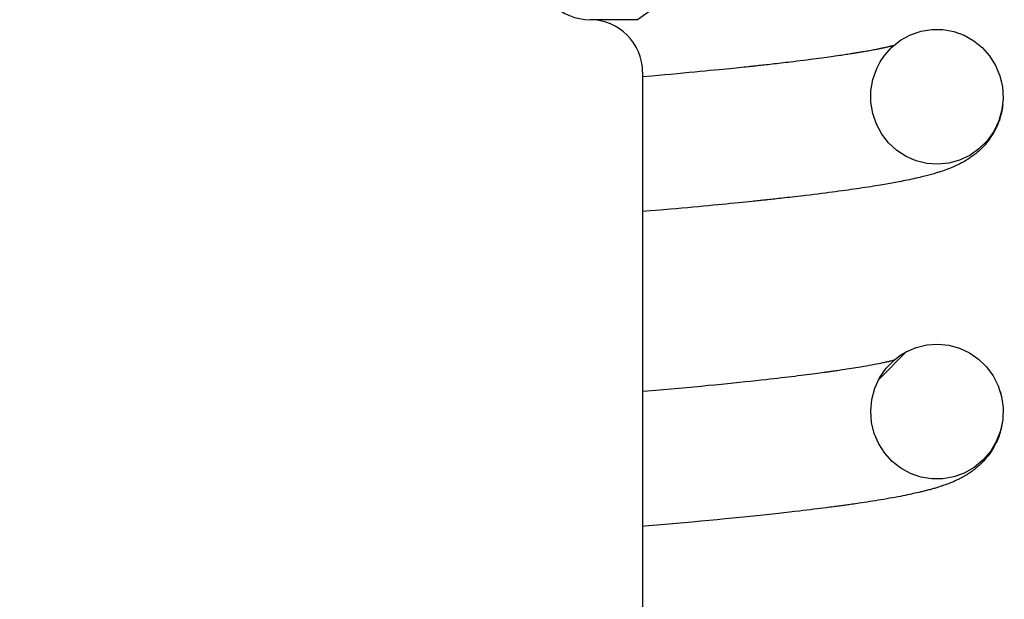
# Model space of a CAD drawing. Extents: x -169 to 7270, y -140 to 2984.
# Tile 388 of 656: x 1797.25 to 1797.835, y 972.97 to 973.314. Entities that reach past the tile are written whole.
import ezdxf

# ---------------------------------------------------------------- set-up
doc = ezdxf.new("R2010")
doc.units = 0
doc.header["$MEASUREMENT"] = 0
doc.header["$PDSIZE"] = 1
doc.layers.get('DEFPOINTS').update_dxf_attribs({"linetype": 'CONTINUOUS'})
doc.layers.add('DIM', color=3, linetype='CONTINUOUS')
doc.layers.add('SPILL-BUCKET', color=1, linetype='CONTINUOUS')
doc.styles.add('SIMPLEX', font='simplex')
doc.dimstyles.new('DIM64', dxfattribs={"dimscale": 64, "dimtxt": 0.09375, "dimasz": 0.09375, "dimexe": 0.0625, "dimexo": 0.0625, "dimgap": 0.046875, "dimtad": 1, "dimdec": 4, "dimzin": 3, "dimdsep": 46, "dimlunit": 4, "dimtxsty": 'SIMPLEX', "dimcen": 0, "dimclrd": 256, "dimclre": 256, "dimclrt": 256, "dimadec": 0, "dimazin": 0, "dimtfac": 1, "dimtdec": 4, "dimtmove": 0, "dimatfit": 3, "dimfxl": 1, "dimfrac": 2, "dimtolj": 1, "dimtzin": 0, "dimarcsym": 0})

# ---------------------------------------------------------------- blocks, each defined once
blk = doc.blocks.new('*D113')
at = {"layer": 'DEFPOINTS', "color": 0, "transparency": 16777216}
for p in [(1368.54722, 978.29596), (2031.77254, 978.01471), (1368.54722, 700.52328)]:
    blk.add_point(p, dxfattribs=at)
at = {"layer": 'DIM', "lineweight": -2, "transparency": 16777216}
for p, q in [((1368.54722, 974.29596), (1368.54722, 696.52328)), ((2031.77254, 974.01471), (2031.77254, 696.52328)), ((2025.77254, 700.52328), (1374.54722, 700.52328))]:
    blk.add_line(p, q, dxfattribs=at)
at = {"layer": 'DIM', "transparency": 16777216}
for points in [[(1374.54722, 701.52328), (1374.54722, 699.52328), (1368.54722, 700.52328)], [(2025.77254, 701.52328), (2025.77254, 699.52328), (2031.77254, 700.52328)]]:
    blk.add_solid(points, dxfattribs=at)
at = {"layer": 'DIM', "transparency": 16777216, "insert": (1700.15988, 708.09471), "char_height": 6, "attachment_point": 5, "style": 'SIMPLEX'}
blk.add_mtext('\\A1;55\'-3 1/4" (F.V. TANK SLAB)', dxfattribs=at)

msp = doc.modelspace()

# ---------------------------------------------------------------- linework, layer by layer
at = {"layer": 'SPILL-BUCKET', "linetype": 'Continuous'}
for p, q in [((1797.716, 973.38335), (1797.61681, 973.3139)), ((1797.61681, 973.3139), (1797.5887, 973.3139))]:
    msp.add_line(p, q, dxfattribs=at)
at = {"layer": 'SPILL-BUCKET', "color": 7, "linetype": 'Continuous'}
for p, q in [((1797.7732, 973.30166), (1797.77902, 973.30486)), ((1797.77902, 973.30486), (1797.78531, 973.30703)), ((1797.78531, 973.30703), (1797.79179, 973.30808)), ((1797.79179, 973.30808), (1797.79835, 973.30802)), ((1797.79835, 973.30802), (1797.80476, 973.30686)), ((1797.80476, 973.30686), (1797.81089, 973.30466)), ((1797.81089, 973.30466), (1797.81658, 973.30144)), ((1797.768, 973.29752), (1797.7732, 973.30166)), ((1797.7681, 973.29844), (1797.76855, 973.29855)), ((1797.76855, 973.29855), (1797.76899, 973.29866)), ((1797.76899, 973.29866), (1797.76947, 973.29879)), ((1797.81658, 973.30144), (1797.82166, 973.29734)), ((1797.73559, 973.29256), (1797.7368, 973.29275)), ((1797.7368, 973.29275), (1797.73788, 973.2929)), ((1797.73788, 973.2929), (1797.73894, 973.29306)), ((1797.73894, 973.29306), (1797.7399, 973.29321)), ((1797.7399, 973.29321), (1797.74084, 973.29335)), ((1797.74084, 973.29335), (1797.74171, 973.29348)), ((1797.74171, 973.29348), (1797.74257, 973.29362)), ((1797.74257, 973.29362), (1797.74336, 973.29374)), ((1797.74336, 973.29374), (1797.74414, 973.29386)), ((1797.74414, 973.29386), (1797.74462, 973.29394)), ((1797.74462, 973.29394), (1797.74509, 973.29401)), ((1797.74509, 973.29401), (1797.74554, 973.29408)), ((1797.74554, 973.29408), (1797.74598, 973.29415)), ((1797.74598, 973.29415), (1797.74639, 973.29422)), ((1797.74639, 973.29422), (1797.7468, 973.29429)), ((1797.7468, 973.29429), (1797.74718, 973.29435)), ((1797.74718, 973.29435), (1797.74756, 973.29441)), ((1797.74756, 973.29441), (1797.74801, 973.29449)), ((1797.74801, 973.29449), (1797.74845, 973.29456)), ((1797.74845, 973.29456), (1797.74899, 973.29465)), ((1797.74899, 973.29465), (1797.74953, 973.29474)), ((1797.74953, 973.29474), (1797.75017, 973.29485)), ((1797.75017, 973.29485), (1797.75081, 973.29496)), ((1797.75081, 973.29496), (1797.75154, 973.29509)), ((1797.75154, 973.29509), (1797.75227, 973.29521)), ((1797.75227, 973.29521), (1797.75308, 973.29536)), ((1797.75308, 973.29536), (1797.75389, 973.2955)), ((1797.75389, 973.2955), (1797.75477, 973.29566)), ((1797.75477, 973.29566), (1797.75563, 973.29582)), ((1797.75563, 973.29582), (1797.75644, 973.29597)), ((1797.75644, 973.29597), (1797.75723, 973.29612)), ((1797.75723, 973.29612), (1797.75792, 973.29625)), ((1797.75792, 973.29625), (1797.7586, 973.29638)), ((1797.7586, 973.29638), (1797.75916, 973.29649)), ((1797.75916, 973.29649), (1797.75972, 973.2966)), ((1797.75972, 973.2966), (1797.76019, 973.29669)), ((1797.76019, 973.29669), (1797.76066, 973.29679)), ((1797.76066, 973.29679), (1797.76106, 973.29687)), ((1797.76106, 973.29687), (1797.76145, 973.29695)), ((1797.76145, 973.29695), (1797.7618, 973.29702)), ((1797.7618, 973.29702), (1797.76215, 973.2971)), ((1797.76215, 973.2971), (1797.76254, 973.29718)), ((1797.76254, 973.29718), (1797.76292, 973.29726)), ((1797.76292, 973.29726), (1797.76345, 973.29737)), ((1797.76345, 973.29737), (1797.76396, 973.29748)), ((1797.76357, 973.29257), (1797.768, 973.29752)), ((1797.76396, 973.29748), (1797.76453, 973.29761)), ((1797.76453, 973.29761), (1797.76508, 973.29773)), ((1797.76508, 973.29773), (1797.76562, 973.29785)), ((1797.76562, 973.29785), (1797.76615, 973.29797)), ((1797.76615, 973.29797), (1797.76666, 973.29809)), ((1797.76666, 973.29809), (1797.76715, 973.29821)), ((1797.76715, 973.29821), (1797.76763, 973.29833)), ((1797.76763, 973.29833), (1797.7681, 973.29844)), ((1797.82166, 973.29734), (1797.82605, 973.29238)), ((1797.68839, 973.28673), (1797.68925, 973.28682)), ((1797.68925, 973.28682), (1797.69011, 973.28691)), ((1797.69011, 973.28691), (1797.69116, 973.28703)), ((1797.69116, 973.28703), (1797.69221, 973.28714)), ((1797.69221, 973.28714), (1797.69333, 973.28727)), ((1797.69333, 973.28727), (1797.69446, 973.28739)), ((1797.69446, 973.28739), (1797.69571, 973.28753)), ((1797.69571, 973.28753), (1797.69695, 973.28767)), ((1797.69695, 973.28767), (1797.69825, 973.28782)), ((1797.69825, 973.28782), (1797.69953, 973.28797)), ((1797.69953, 973.28797), (1797.70087, 973.28812)), ((1797.70087, 973.28812), (1797.7022, 973.28827)), ((1797.7022, 973.28827), (1797.70357, 973.28843)), ((1797.70357, 973.28843), (1797.70494, 973.28859)), ((1797.70494, 973.28859), (1797.70634, 973.28876)), ((1797.70634, 973.28876), (1797.70774, 973.28892)), ((1797.70774, 973.28892), (1797.70968, 973.28916)), ((1797.70968, 973.28916), (1797.7116, 973.28939)), ((1797.7116, 973.28939), (1797.71359, 973.28963)), ((1797.71359, 973.28963), (1797.71556, 973.28988)), ((1797.71556, 973.28988), (1797.71752, 973.29013)), ((1797.71752, 973.29013), (1797.71945, 973.29037)), ((1797.71945, 973.29037), (1797.72125, 973.2906)), ((1797.72125, 973.2906), (1797.72302, 973.29083)), ((1797.72302, 973.29083), (1797.72466, 973.29105)), ((1797.72466, 973.29105), (1797.72628, 973.29127)), ((1797.72628, 973.29127), (1797.72778, 973.29147)), ((1797.72778, 973.29147), (1797.72925, 973.29167)), ((1797.72925, 973.29167), (1797.7306, 973.29186)), ((1797.7306, 973.29186), (1797.73194, 973.29204)), ((1797.73194, 973.29204), (1797.73315, 973.29222)), ((1797.73315, 973.29222), (1797.73435, 973.29239)), ((1797.73435, 973.29239), (1797.73559, 973.29256)), ((1797.75901, 973.2849), (1797.76108, 973.28886)), ((1797.76108, 973.28886), (1797.76357, 973.29257)), ((1797.82605, 973.29238), (1797.82957, 973.28676)), ((1797.61993, 973.28267), (1797.61993, 971.7722)), ((1797.62549, 973.28064), (1797.62927, 973.28097)), ((1797.62927, 973.28097), (1797.63302, 973.28131)), ((1797.63302, 973.28131), (1797.63675, 973.28164)), ((1797.63675, 973.28164), (1797.64044, 973.28198)), ((1797.64044, 973.28198), (1797.64405, 973.28231)), ((1797.64405, 973.28231), (1797.64762, 973.28264)), ((1797.64762, 973.28264), (1797.65091, 973.28295)), ((1797.65091, 973.28295), (1797.65416, 973.28326)), ((1797.65416, 973.28326), (1797.65711, 973.28354)), ((1797.65711, 973.28354), (1797.66004, 973.28383)), ((1797.66004, 973.28383), (1797.66269, 973.28408)), ((1797.66269, 973.28408), (1797.66532, 973.28434)), ((1797.66532, 973.28434), (1797.66754, 973.28456)), ((1797.66754, 973.28456), (1797.66975, 973.28479)), ((1797.66975, 973.28479), (1797.67172, 973.28498)), ((1797.67172, 973.28498), (1797.67368, 973.28518)), ((1797.67368, 973.28518), (1797.6754, 973.28536)), ((1797.6754, 973.28536), (1797.67712, 973.28554)), ((1797.67712, 973.28554), (1797.67861, 973.28569)), ((1797.67861, 973.28569), (1797.68009, 973.28584)), ((1797.68009, 973.28584), (1797.68135, 973.28598)), ((1797.68135, 973.28598), (1797.68261, 973.28611)), ((1797.68261, 973.28611), (1797.68317, 973.28617)), ((1797.68317, 973.28617), (1797.68372, 973.28623)), ((1797.68372, 973.28623), (1797.68425, 973.28628)), ((1797.68425, 973.28628), (1797.68477, 973.28634)), ((1797.68477, 973.28634), (1797.68533, 973.2864)), ((1797.68533, 973.2864), (1797.68588, 973.28646)), ((1797.68588, 973.28646), (1797.68647, 973.28652)), ((1797.68647, 973.28652), (1797.68706, 973.28658)), ((1797.68706, 973.28658), (1797.68773, 973.28666)), ((1797.68773, 973.28666), (1797.68839, 973.28673)), ((1797.75673, 973.27842), (1797.75901, 973.2849)), ((1797.82957, 973.28676), (1797.83214, 973.28054)), ((1797.61997, 973.28015), (1797.62549, 973.28064)), ((1797.75555, 973.27165), (1797.75673, 973.27842)), ((1797.83214, 973.28054), (1797.83367, 973.27398)), ((1797.83276, 973.27839), (1797.83291, 973.27781)), ((1797.75554, 973.26484), (1797.75555, 973.27165)), ((1797.83367, 973.27398), (1797.83407, 973.26715)), ((1797.75665, 973.25811), (1797.75554, 973.26484)), ((1797.83407, 973.26715), (1797.83334, 973.26035)), ((1797.75883, 973.25178), (1797.75665, 973.25811)), ((1797.83334, 973.26035), (1797.83147, 973.25375)), ((1797.83307, 973.25876), (1797.83273, 973.25737)), ((1797.8334, 973.26045), (1797.83307, 973.25876)), ((1797.83368, 973.26216), (1797.8334, 973.26045)), ((1797.83382, 973.26333), (1797.83368, 973.26216)), ((1797.76202, 973.24589), (1797.75883, 973.25178)), ((1797.83147, 973.25375), (1797.82851, 973.24755)), ((1797.8309, 973.25187), (1797.83064, 973.25125)), ((1797.83113, 973.25243), (1797.8309, 973.25187)), ((1797.83136, 973.25302), (1797.83113, 973.25243)), ((1797.83159, 973.25366), (1797.83136, 973.25302)), ((1797.83182, 973.25432), (1797.83159, 973.25366)), ((1797.8321, 973.25516), (1797.83182, 973.25432)), ((1797.83236, 973.25602), (1797.8321, 973.25516)), ((1797.83273, 973.25737), (1797.83236, 973.25602)), ((1797.76607, 973.2407), (1797.76202, 973.24589)), ((1797.82851, 973.24755), (1797.82456, 973.24198)), ((1797.82841, 973.24677), (1797.82764, 973.24549)), ((1797.82912, 973.24805), (1797.82841, 973.24677)), ((1797.8298, 973.2494), (1797.82912, 973.24805)), ((1797.83009, 973.25001), (1797.8298, 973.2494)), ((1797.83039, 973.25065), (1797.83009, 973.25001)), ((1797.83064, 973.25125), (1797.83039, 973.25065)), ((1797.77091, 973.23624), (1797.76607, 973.2407)), ((1797.82456, 973.24198), (1797.81972, 973.23716)), ((1797.82426, 973.24076), (1797.82333, 973.23968)), ((1797.82516, 973.2419), (1797.82426, 973.24076)), ((1797.82602, 973.24305), (1797.82516, 973.2419)), ((1797.82684, 973.24424), (1797.82602, 973.24305)), ((1797.82764, 973.24549), (1797.82684, 973.24424)), ((1797.77638, 973.23269), (1797.77091, 973.23624)), ((1797.81972, 973.23716), (1797.81422, 973.2333)), ((1797.81798, 973.2345), (1797.8173, 973.23395)), ((1797.81878, 973.23518), (1797.81798, 973.2345)), ((1797.8196, 973.23589), (1797.81878, 973.23518)), ((1797.82047, 973.2367), (1797.8196, 973.23589)), ((1797.82135, 973.23755), (1797.82047, 973.2367)), ((1797.82234, 973.23858), (1797.82135, 973.23755)), ((1797.82333, 973.23968), (1797.82234, 973.23858)), ((1797.78235, 973.23009), (1797.77638, 973.23269)), ((1797.78869, 973.22853), (1797.78235, 973.23009)), ((1797.79519, 973.22805), (1797.78869, 973.22853)), ((1797.80177, 973.2287), (1797.79519, 973.22805)), ((1797.80813, 973.23044), (1797.80177, 973.2287)), ((1797.81422, 973.2333), (1797.80813, 973.23044)), ((1797.80881, 973.22852), (1797.80823, 973.22822)), ((1797.80941, 973.22883), (1797.80881, 973.22852)), ((1797.81002, 973.22916), (1797.80941, 973.22883)), ((1797.81063, 973.2295), (1797.81002, 973.22916)), ((1797.81125, 973.22986), (1797.81063, 973.2295)), ((1797.8118, 973.23018), (1797.81125, 973.22986)), ((1797.81234, 973.23051), (1797.8118, 973.23018)), ((1797.8128, 973.23079), (1797.81234, 973.23051)), ((1797.81327, 973.23109), (1797.8128, 973.23079)), ((1797.8138, 973.23143), (1797.81327, 973.23109)), ((1797.81435, 973.2318), (1797.8138, 973.23143)), ((1797.81489, 973.23217), (1797.81435, 973.2318)), ((1797.81544, 973.23256), (1797.81489, 973.23217)), ((1797.81603, 973.23299), (1797.81544, 973.23256)), ((1797.81663, 973.23343), (1797.81603, 973.23299)), ((1797.8173, 973.23395), (1797.81663, 973.23343)), ((1797.79383, 973.22269), (1797.79304, 973.22246)), ((1797.7945, 973.22289), (1797.79383, 973.22269)), ((1797.79516, 973.22309), (1797.7945, 973.22289)), ((1797.7957, 973.22326), (1797.79516, 973.22309)), ((1797.79624, 973.22343), (1797.7957, 973.22326)), ((1797.79712, 973.22372), (1797.79624, 973.22343)), ((1797.798, 973.22401), (1797.79712, 973.22372)), ((1797.79899, 973.22435), (1797.798, 973.22401)), ((1797.79997, 973.2247), (1797.79899, 973.22435)), ((1797.80108, 973.22511), (1797.79997, 973.2247)), ((1797.80219, 973.22553), (1797.80108, 973.22511)), ((1797.80321, 973.22594), (1797.80219, 973.22553)), ((1797.80424, 973.22637), (1797.80321, 973.22594)), ((1797.8054, 973.22687), (1797.80424, 973.22637)), ((1797.80658, 973.22742), (1797.8054, 973.22687)), ((1797.80712, 973.22767), (1797.80658, 973.22742)), ((1797.80766, 973.22794), (1797.80712, 973.22767)), ((1797.80823, 973.22822), (1797.80766, 973.22794)), ((1797.7668, 973.21663), (1797.76574, 973.21645)), ((1797.76789, 973.21682), (1797.7668, 973.21663)), ((1797.76896, 973.21702), (1797.76789, 973.21682)), ((1797.77007, 973.21723), (1797.76896, 973.21702)), ((1797.77117, 973.21743), (1797.77007, 973.21723)), ((1797.77233, 973.21765), (1797.77117, 973.21743)), ((1797.77348, 973.21787), (1797.77233, 973.21765)), ((1797.7747, 973.21811), (1797.77348, 973.21787)), ((1797.77591, 973.21836), (1797.7747, 973.21811)), ((1797.7772, 973.21862), (1797.77591, 973.21836)), ((1797.77847, 973.21888), (1797.7772, 973.21862)), ((1797.77977, 973.21916), (1797.77847, 973.21888)), ((1797.78105, 973.21944), (1797.77977, 973.21916)), ((1797.78228, 973.21972), (1797.78105, 973.21944)), ((1797.78349, 973.21999), (1797.78228, 973.21972)), ((1797.78454, 973.22024), (1797.78349, 973.21999)), ((1797.78558, 973.22049), (1797.78454, 973.22024)), ((1797.78654, 973.22072), (1797.78558, 973.22049)), ((1797.78748, 973.22096), (1797.78654, 973.22072)), ((1797.78836, 973.22118), (1797.78748, 973.22096)), ((1797.78924, 973.22141), (1797.78836, 973.22118)), ((1797.78996, 973.2216), (1797.78924, 973.22141)), ((1797.79067, 973.22179), (1797.78996, 973.2216)), ((1797.79146, 973.22201), (1797.79067, 973.22179)), ((1797.79224, 973.22223), (1797.79146, 973.22201)), ((1797.79304, 973.22246), (1797.79224, 973.22223)), ((1797.72853, 973.21095), (1797.72631, 973.21067)), ((1797.73061, 973.21122), (1797.72853, 973.21095)), ((1797.73266, 973.21148), (1797.73061, 973.21122)), ((1797.73459, 973.21173), (1797.73266, 973.21148)), ((1797.73649, 973.21199), (1797.73459, 973.21173)), ((1797.73841, 973.21225), (1797.73649, 973.21199)), ((1797.74031, 973.21251), (1797.73841, 973.21225)), ((1797.74199, 973.21274), (1797.74031, 973.21251)), ((1797.74365, 973.21298), (1797.74199, 973.21274)), ((1797.74534, 973.21322), (1797.74365, 973.21298)), ((1797.74701, 973.21346), (1797.74534, 973.21322)), ((1797.74872, 973.21371), (1797.74701, 973.21346)), ((1797.75041, 973.21396), (1797.74872, 973.21371)), ((1797.75213, 973.21422), (1797.75041, 973.21396)), ((1797.75382, 973.21448), (1797.75213, 973.21422)), ((1797.75541, 973.21473), (1797.75382, 973.21448)), ((1797.75699, 973.21498), (1797.75541, 973.21473)), ((1797.75843, 973.21521), (1797.75699, 973.21498)), ((1797.75986, 973.21544), (1797.75843, 973.21521)), ((1797.76115, 973.21566), (1797.75986, 973.21544)), ((1797.76243, 973.21587), (1797.76115, 973.21566)), ((1797.76356, 973.21607), (1797.76243, 973.21587)), ((1797.76468, 973.21626), (1797.76356, 973.21607)), ((1797.76574, 973.21645), (1797.76468, 973.21626)), ((1797.67682, 973.20515), (1797.67441, 973.20491)), ((1797.67897, 973.20537), (1797.67682, 973.20515)), ((1797.6811, 973.20559), (1797.67897, 973.20537)), ((1797.68298, 973.20578), (1797.6811, 973.20559)), ((1797.68485, 973.20597), (1797.68298, 973.20578)), ((1797.68591, 973.20608), (1797.68485, 973.20597)), ((1797.68696, 973.20619), (1797.68591, 973.20608)), ((1797.68792, 973.20629), (1797.68696, 973.20619)), ((1797.68887, 973.20639), (1797.68792, 973.20629)), ((1797.68973, 973.20648), (1797.68887, 973.20639)), ((1797.69058, 973.20657), (1797.68973, 973.20648)), ((1797.69134, 973.20665), (1797.69058, 973.20657)), ((1797.69209, 973.20673), (1797.69134, 973.20665)), ((1797.69284, 973.20681), (1797.69209, 973.20673)), ((1797.69358, 973.20689), (1797.69284, 973.20681)), ((1797.6945, 973.20699), (1797.69358, 973.20689)), ((1797.69541, 973.20708), (1797.6945, 973.20699)), ((1797.69642, 973.20719), (1797.69541, 973.20708)), ((1797.69743, 973.2073), (1797.69642, 973.20719)), ((1797.69849, 973.20742), (1797.69743, 973.2073)), ((1797.69954, 973.20753), (1797.69849, 973.20742)), ((1797.70066, 973.20765), (1797.69954, 973.20753)), ((1797.70176, 973.20778), (1797.70066, 973.20765)), ((1797.70305, 973.20792), (1797.70176, 973.20778)), ((1797.70432, 973.20806), (1797.70305, 973.20792)), ((1797.70577, 973.20822), (1797.70432, 973.20806)), ((1797.70721, 973.20839), (1797.70577, 973.20822)), ((1797.70883, 973.20857), (1797.70721, 973.20839)), ((1797.71043, 973.20876), (1797.70883, 973.20857)), ((1797.7122, 973.20896), (1797.71043, 973.20876)), ((1797.71396, 973.20917), (1797.7122, 973.20896)), ((1797.7166, 973.20948), (1797.71396, 973.20917)), ((1797.7192, 973.20979), (1797.7166, 973.20948)), ((1797.72164, 973.21009), (1797.7192, 973.20979)), ((1797.72405, 973.21038), (1797.72164, 973.21009)), ((1797.72631, 973.21067), (1797.72405, 973.21038)), ((1797.62442, 973.2003), (1797.61996, 973.19991)), ((1797.6305, 973.20083), (1797.62442, 973.2003)), ((1797.63651, 973.20136), (1797.6305, 973.20083)), ((1797.63986, 973.20166), (1797.63651, 973.20136)), ((1797.64318, 973.20196), (1797.63986, 973.20166)), ((1797.64649, 973.20226), (1797.64318, 973.20196)), ((1797.64978, 973.20256), (1797.64649, 973.20226)), ((1797.65294, 973.20285), (1797.64978, 973.20256)), ((1797.65608, 973.20315), (1797.65294, 973.20285)), ((1797.65899, 973.20342), (1797.65608, 973.20315)), ((1797.66187, 973.20369), (1797.65899, 973.20342)), ((1797.66453, 973.20395), (1797.66187, 973.20369)), ((1797.66716, 973.2042), (1797.66453, 973.20395)), ((1797.66958, 973.20444), (1797.66716, 973.2042)), ((1797.67198, 973.20467), (1797.66958, 973.20444)), ((1797.67441, 973.20491), (1797.67198, 973.20467)), ((1797.77649, 973.11669), (1797.78249, 973.11926)), ((1797.78249, 973.11926), (1797.78883, 973.1208)), ((1797.78883, 973.1208), (1797.79535, 973.12125)), ((1797.79535, 973.12125), (1797.80185, 973.1206)), ((1797.80185, 973.1206), (1797.80813, 973.11886)), ((1797.80813, 973.11886), (1797.81403, 973.11611)), ((1797.77673, 973.11679), (1797.76026, 973.10032)), ((1797.76458, 973.10691), (1797.76935, 973.1118)), ((1797.767, 973.11124), (1797.76754, 973.11137)), ((1797.76754, 973.11137), (1797.76806, 973.1115)), ((1797.76806, 973.1115), (1797.76843, 973.11159)), ((1797.76843, 973.11159), (1797.76878, 973.11168)), ((1797.76878, 973.11168), (1797.76939, 973.11183)), ((1797.76935, 973.1118), (1797.77278, 973.11444)), ((1797.77278, 973.11444), (1797.77649, 973.11669)), ((1797.81403, 973.11611), (1797.81942, 973.11238)), ((1797.81942, 973.11238), (1797.82413, 973.10783)), ((1797.73415, 973.10543), (1797.73497, 973.10554)), ((1797.73497, 973.10554), (1797.73577, 973.10566)), ((1797.73577, 973.10566), (1797.73663, 973.10578)), ((1797.73663, 973.10578), (1797.73748, 973.10591)), ((1797.73748, 973.10591), (1797.73874, 973.1061)), ((1797.73874, 973.1061), (1797.73997, 973.10628)), ((1797.73997, 973.10628), (1797.7413, 973.10648)), ((1797.7413, 973.10648), (1797.7426, 973.10668)), ((1797.7426, 973.10668), (1797.74396, 973.1069)), ((1797.74396, 973.1069), (1797.74529, 973.10711)), ((1797.74529, 973.10711), (1797.74659, 973.10732)), ((1797.74659, 973.10732), (1797.74787, 973.10753)), ((1797.74787, 973.10753), (1797.74963, 973.10782)), ((1797.74963, 973.10782), (1797.75135, 973.10812)), ((1797.75135, 973.10812), (1797.75299, 973.10841)), ((1797.75299, 973.10841), (1797.75459, 973.10869)), ((1797.75459, 973.10869), (1797.75611, 973.10897)), ((1797.75611, 973.10897), (1797.75759, 973.10925)), ((1797.75759, 973.10925), (1797.75894, 973.10951)), ((1797.75894, 973.10951), (1797.76024, 973.10977)), ((1797.76024, 973.10977), (1797.7614, 973.11001)), ((1797.7607, 973.10129), (1797.76458, 973.10691)), ((1797.7614, 973.11001), (1797.76252, 973.11024)), ((1797.76252, 973.11024), (1797.76317, 973.11037)), ((1797.76317, 973.11037), (1797.7638, 973.11051)), ((1797.7638, 973.11051), (1797.76439, 973.11064)), ((1797.76439, 973.11064), (1797.76496, 973.11077)), ((1797.76496, 973.11077), (1797.76549, 973.11089)), ((1797.76549, 973.11089), (1797.76601, 973.11101)), ((1797.76601, 973.11101), (1797.76651, 973.11112)), ((1797.76651, 973.11112), (1797.767, 973.11124)), ((1797.82413, 973.10783), (1797.82807, 973.10247)), ((1797.68401, 973.09932), (1797.68717, 973.09966)), ((1797.68717, 973.09966), (1797.69016, 973.09999)), ((1797.69016, 973.09999), (1797.69311, 973.10031)), ((1797.69311, 973.10031), (1797.69549, 973.10057)), ((1797.69549, 973.10057), (1797.69784, 973.10084)), ((1797.69784, 973.10084), (1797.70007, 973.10109)), ((1797.70007, 973.10109), (1797.70228, 973.10135)), ((1797.70228, 973.10135), (1797.70438, 973.10159)), ((1797.70438, 973.10159), (1797.70645, 973.10184)), ((1797.70645, 973.10184), (1797.70842, 973.10207)), ((1797.70842, 973.10207), (1797.71036, 973.1023)), ((1797.71036, 973.1023), (1797.7122, 973.10253)), ((1797.7122, 973.10253), (1797.71402, 973.10275)), ((1797.71402, 973.10275), (1797.71571, 973.10296)), ((1797.71571, 973.10296), (1797.71738, 973.10317)), ((1797.71738, 973.10317), (1797.71913, 973.1034)), ((1797.71913, 973.1034), (1797.72087, 973.10362)), ((1797.72087, 973.10362), (1797.72239, 973.10382)), ((1797.72239, 973.10382), (1797.72389, 973.10401)), ((1797.72389, 973.10401), (1797.72518, 973.10418)), ((1797.72518, 973.10418), (1797.72646, 973.10436)), ((1797.72646, 973.10436), (1797.72754, 973.1045)), ((1797.72754, 973.1045), (1797.72861, 973.10465)), ((1797.72861, 973.10465), (1797.72899, 973.1047)), ((1797.72899, 973.1047), (1797.72937, 973.10475)), ((1797.72937, 973.10475), (1797.72979, 973.10481)), ((1797.72979, 973.10481), (1797.73022, 973.10487)), ((1797.73022, 973.10487), (1797.73077, 973.10495)), ((1797.73077, 973.10495), (1797.73131, 973.10502)), ((1797.73131, 973.10502), (1797.73198, 973.10512)), ((1797.73198, 973.10512), (1797.73264, 973.10521)), ((1797.73264, 973.10521), (1797.7334, 973.10532)), ((1797.7334, 973.10532), (1797.73415, 973.10543)), ((1797.75783, 973.09504), (1797.7607, 973.10129)), ((1797.82807, 973.10247), (1797.83108, 973.09654)), ((1797.62287, 973.09347), (1797.62757, 973.09388)), ((1797.62757, 973.09388), (1797.63223, 973.0943)), ((1797.63223, 973.0943), (1797.63686, 973.09472)), ((1797.63686, 973.09472), (1797.64144, 973.09513)), ((1797.64144, 973.09513), (1797.64594, 973.09555)), ((1797.64594, 973.09555), (1797.65038, 973.09597)), ((1797.65038, 973.09597), (1797.65462, 973.09637)), ((1797.65462, 973.09637), (1797.6588, 973.09677)), ((1797.6588, 973.09677), (1797.66278, 973.09716)), ((1797.66278, 973.09716), (1797.66671, 973.09755)), ((1797.66671, 973.09755), (1797.67037, 973.09791)), ((1797.67037, 973.09791), (1797.67399, 973.09828)), ((1797.67399, 973.09828), (1797.67742, 973.09863)), ((1797.67742, 973.09863), (1797.6808, 973.09898)), ((1797.6808, 973.09898), (1797.68401, 973.09932)), ((1797.75604, 973.0884), (1797.75783, 973.09504)), ((1797.83108, 973.09654), (1797.8331, 973.09007)), ((1797.61996, 973.09322), (1797.62287, 973.09347)), ((1797.75541, 973.08159), (1797.75604, 973.0884)), ((1797.83231, 973.09306), (1797.83246, 973.09256)), ((1797.83246, 973.09256), (1797.83261, 973.09197)), ((1797.83261, 973.09197), (1797.83272, 973.09153)), ((1797.8331, 973.09007), (1797.83403, 973.08337)), ((1797.83403, 973.08337), (1797.83382, 973.07652)), ((1797.75591, 973.07477), (1797.75541, 973.08159)), ((1797.83382, 973.07652), (1797.83247, 973.06981)), ((1797.83382, 973.07643), (1797.83372, 973.07558)), ((1797.75752, 973.06824), (1797.75591, 973.07477)), ((1797.83288, 973.07103), (1797.8326, 973.06993)), ((1797.83312, 973.07208), (1797.83288, 973.07103)), ((1797.83334, 973.07314), (1797.83312, 973.07208)), ((1797.83355, 973.07436), (1797.83334, 973.07314)), ((1797.83372, 973.07558), (1797.83355, 973.07436)), ((1797.76018, 973.06205), (1797.75752, 973.06824)), ((1797.83247, 973.06981), (1797.83, 973.0634)), ((1797.83088, 973.06488), (1797.83044, 973.06384)), ((1797.83127, 973.06586), (1797.83088, 973.06488)), ((1797.83165, 973.06688), (1797.83127, 973.06586)), ((1797.83198, 973.06785), (1797.83165, 973.06688)), ((1797.83229, 973.06885), (1797.83198, 973.06785)), ((1797.8326, 973.06993), (1797.83229, 973.06885)), ((1797.76376, 973.0565), (1797.76018, 973.06205)), ((1797.83, 973.0634), (1797.82648, 973.0575)), ((1797.82832, 973.05968), (1797.82748, 973.05829)), ((1797.82918, 973.06123), (1797.82832, 973.05968)), ((1797.82999, 973.06285), (1797.82918, 973.06123)), ((1797.83044, 973.06384), (1797.82999, 973.06285)), ((1797.76821, 973.0516), (1797.76376, 973.0565)), ((1797.82648, 973.0575), (1797.82205, 973.05234)), ((1797.82409, 973.05362), (1797.82326, 973.05266)), ((1797.8249, 973.05463), (1797.82409, 973.05362)), ((1797.82576, 973.05576), (1797.8249, 973.05463)), ((1797.82659, 973.05694), (1797.82576, 973.05576)), ((1797.82748, 973.05829), (1797.82659, 973.05694)), ((1797.77334, 973.04757), (1797.76821, 973.0516)), ((1797.77907, 973.04444), (1797.77334, 973.04757)), ((1797.81681, 973.04801), (1797.81099, 973.0447)), ((1797.82205, 973.05234), (1797.81681, 973.04801)), ((1797.81739, 973.04709), (1797.81708, 973.04685)), ((1797.81774, 973.04738), (1797.81739, 973.04709)), ((1797.81811, 973.04768), (1797.81774, 973.04738)), ((1797.81859, 973.04808), (1797.81811, 973.04768)), ((1797.81907, 973.04849), (1797.81859, 973.04808)), ((1797.81966, 973.04902), (1797.81907, 973.04849)), ((1797.82025, 973.04956), (1797.81966, 973.04902)), ((1797.82086, 973.05014), (1797.82025, 973.04956)), ((1797.82147, 973.05074), (1797.82086, 973.05014)), ((1797.82236, 973.05167), (1797.82147, 973.05074)), ((1797.82326, 973.05266), (1797.82236, 973.05167)), ((1797.78523, 973.04231), (1797.77907, 973.04444)), ((1797.79165, 973.04124), (1797.78523, 973.04231)), ((1797.79823, 973.04128), (1797.79165, 973.04124)), ((1797.8047, 973.04242), (1797.79823, 973.04128)), ((1797.81099, 973.0447), (1797.8047, 973.04242)), ((1797.80843, 973.04139), (1797.80792, 973.04113)), ((1797.80896, 973.04166), (1797.80843, 973.04139)), ((1797.80944, 973.04191), (1797.80896, 973.04166)), ((1797.80993, 973.04218), (1797.80944, 973.04191)), ((1797.81045, 973.04247), (1797.80993, 973.04218)), ((1797.81098, 973.04276), (1797.81045, 973.04247)), ((1797.81138, 973.043), (1797.81098, 973.04276)), ((1797.81179, 973.04323), (1797.81138, 973.043)), ((1797.81224, 973.04351), (1797.81179, 973.04323)), ((1797.8127, 973.04379), (1797.81224, 973.04351)), ((1797.81324, 973.04413), (1797.8127, 973.04379)), ((1797.81378, 973.04449), (1797.81324, 973.04413)), ((1797.81437, 973.04488), (1797.81378, 973.04449)), ((1797.81496, 973.04528), (1797.81437, 973.04488)), ((1797.81546, 973.04564), (1797.81496, 973.04528)), ((1797.81597, 973.046), (1797.81546, 973.04564)), ((1797.81637, 973.0463), (1797.81597, 973.046)), ((1797.81677, 973.04661), (1797.81637, 973.0463)), ((1797.81708, 973.04685), (1797.81677, 973.04661)), ((1797.79264, 973.03541), (1797.79211, 973.03526)), ((1797.79328, 973.03559), (1797.79264, 973.03541)), ((1797.79392, 973.03578), (1797.79328, 973.03559)), ((1797.79449, 973.03595), (1797.79392, 973.03578)), ((1797.79506, 973.03613), (1797.79449, 973.03595)), ((1797.79561, 973.0363), (1797.79506, 973.03613)), ((1797.79617, 973.03647), (1797.79561, 973.0363)), ((1797.79667, 973.03664), (1797.79617, 973.03647)), ((1797.79718, 973.0368), (1797.79667, 973.03664)), ((1797.79763, 973.03695), (1797.79718, 973.0368)), ((1797.79809, 973.0371), (1797.79763, 973.03695)), ((1797.7985, 973.03724), (1797.79809, 973.0371)), ((1797.79891, 973.03739), (1797.7985, 973.03724)), ((1797.79978, 973.03769), (1797.79891, 973.03739)), ((1797.80064, 973.03801), (1797.79978, 973.03769)), ((1797.80157, 973.03836), (1797.80064, 973.03801)), ((1797.8025, 973.03872), (1797.80157, 973.03836)), ((1797.8035, 973.03913), (1797.8025, 973.03872)), ((1797.80451, 973.03955), (1797.8035, 973.03913)), ((1797.80562, 973.04004), (1797.80451, 973.03955)), ((1797.80675, 973.04056), (1797.80562, 973.04004)), ((1797.80733, 973.04084), (1797.80675, 973.04056)), ((1797.80792, 973.04113), (1797.80733, 973.04084)), ((1797.76663, 973.02967), (1797.76494, 973.02937)), ((1797.7683, 973.02997), (1797.76663, 973.02967)), ((1797.76992, 973.03026), (1797.7683, 973.02997)), ((1797.77151, 973.03056), (1797.76992, 973.03026)), ((1797.77301, 973.03085), (1797.77151, 973.03056)), ((1797.77448, 973.03114), (1797.77301, 973.03085)), ((1797.77584, 973.03141), (1797.77448, 973.03114)), ((1797.77717, 973.03168), (1797.77584, 973.03141)), ((1797.77839, 973.03193), (1797.77717, 973.03168)), ((1797.7796, 973.03219), (1797.77839, 973.03193)), ((1797.78072, 973.03244), (1797.7796, 973.03219)), ((1797.78183, 973.03268), (1797.78072, 973.03244)), ((1797.78289, 973.03292), (1797.78183, 973.03268)), ((1797.78393, 973.03316), (1797.78289, 973.03292)), ((1797.78453, 973.0333), (1797.78393, 973.03316)), ((1797.78513, 973.03345), (1797.78453, 973.0333)), ((1797.78577, 973.0336), (1797.78513, 973.03345)), ((1797.78641, 973.03376), (1797.78577, 973.0336)), ((1797.7871, 973.03393), (1797.78641, 973.03376)), ((1797.78778, 973.0341), (1797.7871, 973.03393)), ((1797.78849, 973.03428), (1797.78778, 973.0341)), ((1797.78919, 973.03446), (1797.78849, 973.03428)), ((1797.78984, 973.03463), (1797.78919, 973.03446)), ((1797.79048, 973.03481), (1797.78984, 973.03463)), ((1797.79103, 973.03496), (1797.79048, 973.03481)), ((1797.79157, 973.03511), (1797.79103, 973.03496)), ((1797.79211, 973.03526), (1797.79157, 973.03511)), ((1797.72545, 973.02363), (1797.72354, 973.02339)), ((1797.72718, 973.02384), (1797.72545, 973.02363)), ((1797.7289, 973.02406), (1797.72718, 973.02384)), ((1797.73003, 973.02421), (1797.7289, 973.02406)), ((1797.73116, 973.02435), (1797.73003, 973.02421)), ((1797.7322, 973.02449), (1797.73116, 973.02435)), ((1797.73324, 973.02462), (1797.7322, 973.02449)), ((1797.73418, 973.02475), (1797.73324, 973.02462)), ((1797.73512, 973.02487), (1797.73418, 973.02475)), ((1797.73597, 973.02499), (1797.73512, 973.02487)), ((1797.73682, 973.0251), (1797.73597, 973.02499)), ((1797.73758, 973.0252), (1797.73682, 973.0251)), ((1797.73833, 973.02531), (1797.73758, 973.0252)), ((1797.73901, 973.0254), (1797.73833, 973.02531)), ((1797.73968, 973.02549), (1797.73901, 973.0254)), ((1797.74037, 973.02559), (1797.73968, 973.02549)), ((1797.74106, 973.02568), (1797.74037, 973.02559)), ((1797.74179, 973.02578), (1797.74106, 973.02568)), ((1797.74251, 973.02588), (1797.74179, 973.02578)), ((1797.74343, 973.02601), (1797.74251, 973.02588)), ((1797.74433, 973.02614), (1797.74343, 973.02601)), ((1797.74536, 973.02629), (1797.74433, 973.02614)), ((1797.74638, 973.02644), (1797.74536, 973.02629)), ((1797.74749, 973.0266), (1797.74638, 973.02644)), ((1797.74859, 973.02676), (1797.74749, 973.0266)), ((1797.75012, 973.02699), (1797.74859, 973.02676)), ((1797.75162, 973.02721), (1797.75012, 973.02699)), ((1797.75326, 973.02746), (1797.75162, 973.02721)), ((1797.75487, 973.02771), (1797.75326, 973.02746)), ((1797.75655, 973.02798), (1797.75487, 973.02771)), ((1797.75821, 973.02824), (1797.75655, 973.02798)), ((1797.75983, 973.0285), (1797.75821, 973.02824)), ((1797.76143, 973.02877), (1797.75983, 973.0285)), ((1797.7632, 973.02907), (1797.76143, 973.02877)), ((1797.76494, 973.02937), (1797.7632, 973.02907)), ((1797.67331, 973.01787), (1797.66888, 973.01743)), ((1797.67767, 973.01831), (1797.67331, 973.01787)), ((1797.68179, 973.01872), (1797.67767, 973.01831)), ((1797.68586, 973.01914), (1797.68179, 973.01872)), ((1797.68969, 973.01954), (1797.68586, 973.01914)), ((1797.69347, 973.01994), (1797.68969, 973.01954)), ((1797.69703, 973.02032), (1797.69347, 973.01994)), ((1797.70054, 973.02071), (1797.69703, 973.02032)), ((1797.70384, 973.02107), (1797.70054, 973.02071)), ((1797.70709, 973.02144), (1797.70384, 973.02107)), ((1797.71014, 973.02179), (1797.70709, 973.02144)), ((1797.71315, 973.02214), (1797.71014, 973.02179)), ((1797.71534, 973.02239), (1797.71315, 973.02214)), ((1797.71752, 973.02265), (1797.71534, 973.02239)), ((1797.71958, 973.0229), (1797.71752, 973.02265)), ((1797.72162, 973.02315), (1797.71958, 973.0229)), ((1797.72354, 973.02339), (1797.72162, 973.02315)), ((1797.6213, 973.01309), (1797.61993, 973.01297)), ((1797.62846, 973.01371), (1797.6213, 973.01309)), ((1797.63551, 973.01433), (1797.62846, 973.01371)), ((1797.64252, 973.01496), (1797.63551, 973.01433)), ((1797.64942, 973.01559), (1797.64252, 973.01496)), ((1797.65448, 973.01606), (1797.64942, 973.01559)), ((1797.65947, 973.01653), (1797.65448, 973.01606)), ((1797.66421, 973.01698), (1797.65947, 973.01653)), ((1797.66888, 973.01743), (1797.66421, 973.01698))]:
    msp.add_line(p, q, dxfattribs=at)
for centre, start, end in [((1797.5887, 973.34512), 180, 270), ((1797.5887, 973.28267), 0, 90)]:
    msp.add_arc(centre, 0.03123, start, end, dxfattribs=at)

# ---------------------------------------------------------------- dimensions: what is measured, and where the dimension line sits
at = {"layer": 'DIM'}
dim = msp.add_linear_dim(base=(1368.54722, 700.52328), p1=(2031.77254, 978.01471), p2=(1368.54722, 978.29596), angle=180, text='<> (F.V. TANK SLAB)', dimstyle='DIM64', dxfattribs=at)
dim.commit()
dim.dimension.update_dxf_attribs({"geometry": '*D113', "text_midpoint": (1700.15988, 708.09471)})

doc.saveas('drawing.dxf')
